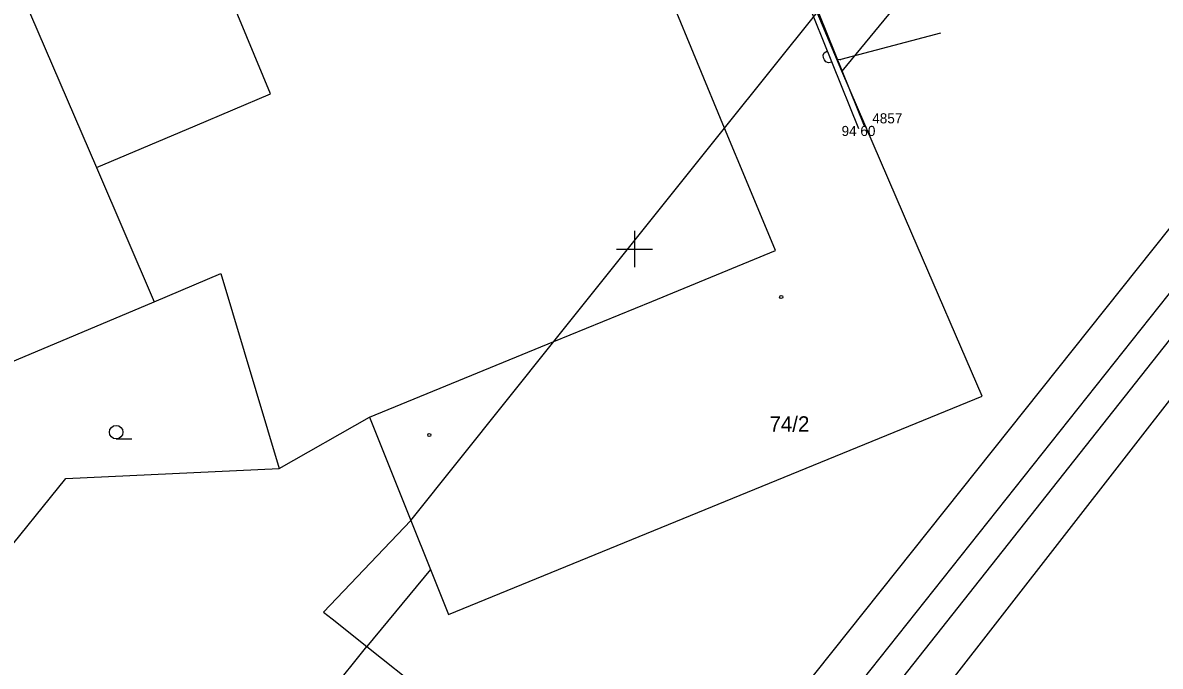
# Model space of a CAD drawing. Extents: x -711081 to -709338, y -1025122 to -1024092.
# Drawn here: x -709841.94 to -709810.43, y -1024586.56 to -1024568.73 of the extents above; entities that cross this region are included whole.
import ezdxf

# ---------------------------------------------------------------- set-up
doc = ezdxf.new("R2010")
doc.units = 0
for name, color, linetype in [('Ex_Minor Contours', 7, 'Continuous'), ('Z_body', 7, 'Continuous'), ('Z_body_cisla', 7, 'Continuous'), ('Z_body_vysky_redukovane', 7, 'Continuous'), ('Z_hektometricka_sit', 7, 'Continuous'), ('Z_katastr_cisla_stavebni', 7, 'Continuous'), ('Z_katastr_hranice', 7, 'Continuous'), ('Z_katastr_vnitrni_kresba', 7, 'Continuous'), ('Z_katastr_znacky_budov', 7, 'Continuous'), ('Z_katastr_znacky_kultur', 7, 'Continuous'), ('Z_ploty', 7, 'Continuous'), ('Z_ploty_znacky', 7, 'Continuous')]:
    doc.layers.add(name, color=color, linetype=linetype)

# ---------------------------------------------------------------- blocks, each defined once
blk = doc.blocks.new('POINT_DISPLAY')
blk.add_line((0, 0), (0, 0))
blk = doc.blocks.new('Z216')
for p, q in [((-0.17, 0), (-0.15, 0.1)), ((-0.15, 0.1), (-0.1, 0.15)), ((-0.1, 0.15), (-0.03, 0.17)), ((-0.03, 0.17), (0.03, 0.17)), ((0.03, 0.17), (0.1, 0.15)), ((0.1, 0.15), (0.15, 0.1)), ((0.15, 0.1), (0.17, 0))]:
    blk.add_line(p, q)

msp = doc.modelspace()

# ---------------------------------------------------------------- linework, layer by layer
at = {"layer": 'Ex_Minor Contours'}
msp.add_lwpolyline([(-709819.375, -1024569.738), (-709819.312, -1024569.747), (-709819.301, -1024569.748), (-709819.291, -1024569.748), (-709819.28, -1024569.747), (-709819.27, -1024569.745), (-709816.508, -1024569.016)], dxfattribs=at)
at = {"layer": 'Z_hektometricka_sit'}
for p, q in [((-709825, -1024574.5), (-709825, -1024575.5)), ((-709825.5, -1024575), (-709824.5, -1024575))]:
    msp.add_line(p, q, dxfattribs=at)
at = {"layer": 'Z_katastr_hranice'}
for p, q in [((-709844.8, -1024561.38), (-709839.9, -1024572.74)), ((-709822.5, -1024571.65), (-709819.94, -1024568.45)), ((-709819.25, -1024570.07), (-709819.94, -1024568.45)), ((-709817.31, -1024574.57), (-709819.25, -1024570.07)), ((-709827.23, -1024577.56), (-709822.5, -1024571.65)), ((-709839.9, -1024572.74), (-709838.3, -1024576.46)), ((-709815.37, -1024579.08), (-709817.31, -1024574.57)), ((-709838.3, -1024576.46), (-709836.46, -1024575.68)), ((-709836.46, -1024575.68), (-709834.84, -1024581.08)), ((-709846.87, -1024580.07), (-709838.3, -1024576.46)), ((-709831.19, -1024582.52), (-709827.23, -1024577.56)), ((-709830.15, -1024585.12), (-709815.37, -1024579.08)), ((-709834.84, -1024581.08), (-709832.34, -1024579.66)), ((-709832.34, -1024579.66), (-709831.19, -1024582.52)), ((-709840.75, -1024581.36), (-709834.84, -1024581.08)), ((-709845.66, -1024587.42), (-709840.75, -1024581.36)), ((-709831.19, -1024582.52), (-709833.61, -1024585.06)), ((-709831.19, -1024582.52), (-709830.65, -1024583.88)), ((-709830.65, -1024583.88), (-709830.15, -1024585.12)), ((-709833.61, -1024585.06), (-709833.37, -1024585.24)), ((-709833.37, -1024585.24), (-709832.41, -1024586.01)), ((-709832.41, -1024586.01), (-709827.53, -1024589.88))]:
    msp.add_line(p, q, dxfattribs=at)
at = {"layer": 'Z_katastr_vnitrni_kresba'}
for p, q in [((-709822.5, -1024571.65), (-709827.11, -1024560.54)), ((-709835.08, -1024570.7), (-709837.75, -1024564.26)), ((-709817.08, -1024567.43), (-709819.25, -1024570.07)), ((-709824.44, -1024592.34), (-709806.06, -1024569.26)), ((-709805.2, -1024569.95), (-709823.55, -1024593.05)), ((-709822.88, -1024593.58), (-709804.58, -1024570.45)), ((-709837.17, -1024571.59), (-709835.08, -1024570.7)), ((-709803.84, -1024571.05), (-709821.96, -1024594.31)), ((-709839.9, -1024572.74), (-709837.17, -1024571.59)), ((-709821.85, -1024573.22), (-709822.5, -1024571.65)), ((-709821.09, -1024575.04), (-709821.85, -1024573.22)), ((-709824.52, -1024576.45), (-709821.09, -1024575.04)), ((-709827.23, -1024577.56), (-709824.52, -1024576.45)), ((-709832.34, -1024579.66), (-709827.23, -1024577.56)), ((-709830.65, -1024583.88), (-709832.41, -1024586.01)), ((-709869.17, -1024631.65), (-709832.41, -1024586.01))]:
    msp.add_line(p, q, dxfattribs=at)
at = {"layer": 'Z_katastr_znacky_budov'}
for centre in [(-709820.932, -1024576.33), (-709830.682, -1024580.15)]:
    msp.add_circle(centre, 0.0437, dxfattribs=at)
at = {"layer": 'Z_katastr_znacky_kultur'}
msp.add_line((-709839.358, -1024580.26), (-709838.921, -1024580.26), dxfattribs=at)
msp.add_circle((-709839.358, -1024580.072), 0.187, dxfattribs=at)
at = {"layer": 'Z_ploty'}
for p, q in [((-709821.92, -1024563.88), (-709818.79, -1024571.66)), ((-709821.76, -1024563.81), (-709818.63, -1024571.59))]:
    msp.add_line(p, q, dxfattribs=at)

# ---------------------------------------------------------------- block references
at = {"layer": 'Z_body'}
msp.add_blockref('POINT_DISPLAY', (-709818.63, -1024571.59), dxfattribs=at)
at = {"layer": 'Z_ploty_znacky', "rotation": 111.9}
msp.add_blockref('Z216', (-709819.59, -1024569.67), dxfattribs=at)

# ---------------------------------------------------------------- texts
at = {"layer": 'Z_body_cisla'}
msp.add_text('4857', height=0.28, dxfattribs=at).set_placement((-709818.41, -1024571.52))
at = {"layer": 'Z_body_vysky_redukovane'}
msp.add_text('94 60', height=0.28, dxfattribs=at).set_placement((-709819.26, -1024571.87))
at = {"layer": 'Z_katastr_cisla_stavebni'}
msp.add_text('74/2', height=0.425, dxfattribs=at).set_placement((-709821.258, -1024580.059))

doc.saveas('drawing.dxf')
